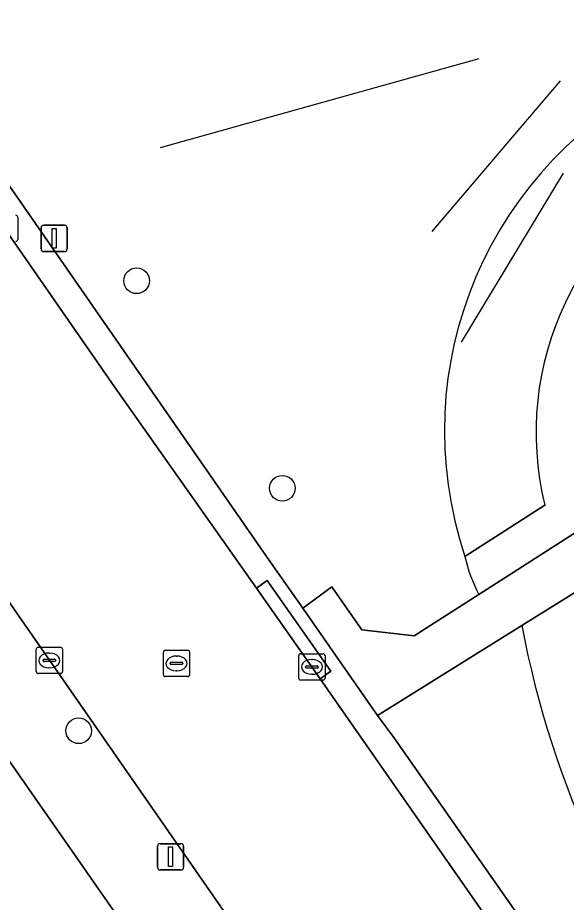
# Model space of a CAD drawing. Extents: x 159352 to 160617, y 385888 to 387323.
# Drawn here: x 159792.27 to 159813.15, y 386359.7 to 386393.37 of the extents above; entities that cross this region are included whole.
import ezdxf

# ---------------------------------------------------------------- set-up
doc = ezdxf.new("R2010")
doc.units = 0
for name, color, linetype in [('IMGEO_Boom', 7, 'Continuous'), ('IMGEO_Erf', 7, 'Continuous'), ('IMGEO_Groenvoorziening', 7, 'Continuous'), ('IMGEO_Hek', 7, 'Continuous'), ('IMGEO_Kolk', 7, 'Continuous'), ('IMGEO_Lichtmast', 7, 'Continuous'), ('IMGEO_Rijbaan_lokaal_gesloten', 7, 'Continuous'), ('IMGEO_Rioolput', 7, 'Continuous'), ('IMGEO_Voetpad_open', 7, 'Continuous')]:
    doc.layers.add(name, color=color, linetype=linetype)

msp = doc.modelspace()

# ---------------------------------------------------------------- linework, layer by layer
at = {"layer": 'IMGEO_Boom'}
for centre in [(159796.793, 386383.358), (159802.34, 386375.456), (159794.587, 386366.224)]:
    msp.add_circle(centre, 0.489, dxfattribs=at)
at = {"layer": 'IMGEO_Erf'}
msp.add_lwpolyline([(159791.347, 386322.201), (159794.738, 386317.142), (159815.949, 386330.644), (159787.666, 386371.193)], dxfattribs=at)
at = {"layer": 'IMGEO_Groenvoorziening'}
for points in [[(159835.092, 386387.037), (159840.229, 386390.213), (159828.863, 386409.276), (159820.002, 386405.246), (159809.416, 386400.989), (159807.237, 386400.04), (159788.067, 386392.544), (159801.827, 386372.739), (159803.124, 386370.891), (159804.23, 386371.71), (159805.367, 386370.068), (159807.356, 386369.838), (159809.821, 386371.418)], [(159812.337, 386374.812), (159809.293, 386372.861)], [(159809.293, 386372.861), (159812.337, 386374.812)], [(159809.821, 386371.418), (159814.1, 386374.16)], [(159816.887, 386365.859), (159814.645, 386372.219), (159811.455, 386370.23)], [(159811.455, 386370.23), (159805.964, 386366.806), (159806.589, 386365.964), (159850.651, 386302.97), (159857.535, 386311.49), (159868.03, 386323.154), (159869.618, 386325.221), (159857.066, 386327.973)]]:
    msp.add_lwpolyline(points, dxfattribs=at)
for centre, radius, start, end in [((159823.492, 386377.634), 14.98, 115.2253, 198.5792), ((159823.492, 386377.634), 14.98, 115.2253, 198.5792), ((159823.545, 386377.585), 11.546, 115.3248, 193.8972), ((159823.545, 386377.585), 11.546, 115.3248, 193.8972), ((159814.824, 386374.067), 5.661, 192.2982, 207.8974), ((159814.824, 386374.067), 5.661, 192.2982, 207.8974), ((159848.496, 386377.296), 37.709, 190.8007, 218.8682), ((159848.496, 386377.296), 37.709, 190.8007, 218.8682)]:
    msp.add_arc(centre, radius, start, end, dxfattribs=at)
at = {"layer": 'IMGEO_Hek'}
for points in [[(159809.818, 386391.813), (159797.688, 386388.424)], [(159812.912, 386390.97), (159808.028, 386385.228)], [(159813.034, 386387.45), (159809.154, 386381.022)]]:
    msp.add_lwpolyline(points, dxfattribs=at)
at = {"layer": 'IMGEO_Kolk'}
for p, q in [((159792.265, 386385.779), (159792.265, 386384.927)), ((159792.97, 386368.478), (159792.97, 386369.33)), ((159793.045, 386369.404), (159793.897, 386369.404)), ((159793.971, 386369.33), (159793.971, 386368.478)), ((159793.458, 386369.184), (159793.483, 386369.184)), ((159802.964, 386368.231), (159802.964, 386369.083)), ((159803.039, 386369.157), (159803.891, 386369.157)), ((159803.965, 386369.083), (159803.965, 386368.231)), ((159793.229, 386368.898), (159793.229, 386368.91)), ((159793.667, 386368.861), (159793.269, 386368.861)), ((159793.272, 386368.947), (159793.67, 386368.947)), ((159793.481, 386368.624), (159793.456, 386368.624)), ((159793.713, 386368.91), (159793.713, 386368.898)), ((159803.223, 386368.651), (159803.223, 386368.663)), ((159803.266, 386368.7), (159803.664, 386368.7)), ((159803.452, 386368.937), (159803.477, 386368.937)), ((159803.707, 386368.663), (159803.707, 386368.651)), ((159793.897, 386368.404), (159793.045, 386368.404)), ((159803.661, 386368.614), (159803.263, 386368.614)), ((159803.475, 386368.377), (159803.45, 386368.377)), ((159803.891, 386368.157), (159803.039, 386368.157))]:
    msp.add_line(p, q, dxfattribs=at)
for points in [[(159792.265, 386385.779), (159792.265, 386384.927)], [(159792.97, 386368.478), (159792.97, 386369.33)], [(159793.045, 386369.404), (159793.897, 386369.404)], [(159793.971, 386369.33), (159793.971, 386368.478)], [(159802.964, 386368.231), (159802.964, 386369.083)], [(159803.039, 386369.157), (159803.891, 386369.157)], [(159803.965, 386369.083), (159803.965, 386368.231)], [(159793.897, 386368.404), (159793.045, 386368.404)], [(159803.891, 386368.157), (159803.039, 386368.157)]]:
    msp.add_lwpolyline(points, dxfattribs=at)
for centre, radius, start, end in [((159792.189, 386385.777), 0.0765, 1.552, 88.448), ((159792.189, 386385.777), 0.0765, 1.552, 88.448), ((159792.189, 386384.929), 0.0765, 271.552, 358.448), ((159792.189, 386384.929), 0.0765, 271.552, 358.448), ((159793.047, 386369.328), 0.0765, 91.552, 178.448), ((159793.047, 386369.328), 0.0765, 91.552, 178.448), ((159793.895, 386369.328), 0.0765, 1.552, 88.448), ((159793.895, 386369.328), 0.0765, 1.552, 88.448), ((159803.041, 386369.081), 0.0765, 91.552, 178.448), ((159803.041, 386369.081), 0.0765, 91.552, 178.448), ((159803.889, 386369.081), 0.0765, 1.552, 88.448), ((159803.889, 386369.081), 0.0765, 1.552, 88.448), ((159793.269, 386368.907), 0.0403, 85.8775, 175.7526), ((159793.266, 386368.897), 0.0366, 178.938, 274.7102), ((159793.67, 386368.904), 0.043, 264.8664, 352.4533), ((159793.674, 386368.909), 0.0386, 1.7309, 96.639), ((159803.263, 386368.66), 0.0403, 85.8775, 175.7526), ((159803.26, 386368.65), 0.0366, 178.938, 274.7102), ((159803.664, 386368.657), 0.043, 264.8664, 352.4533), ((159803.668, 386368.662), 0.0386, 1.7309, 96.639), ((159793.047, 386368.48), 0.0765, 181.552, 268.448), ((159793.047, 386368.48), 0.0765, 181.552, 268.448), ((159793.895, 386368.48), 0.0765, 271.552, 358.448), ((159793.895, 386368.48), 0.0765, 271.552, 358.448), ((159803.041, 386368.233), 0.0765, 181.552, 268.448), ((159803.041, 386368.233), 0.0765, 181.552, 268.448), ((159803.889, 386368.233), 0.0765, 271.552, 358.448), ((159803.889, 386368.233), 0.0765, 271.552, 358.448)]:
    msp.add_arc(centre, radius, start, end, dxfattribs=at)
for centre, major_axis, ratio, start_param, end_param in [((159793.457, 386368.904), (-0.387, 0.002), 0.722429, 4.712389, 7.853982), ((159793.482, 386368.904), (-0.39, 0.002), 0.717154, 1.570796, 4.712389), ((159803.451, 386368.657), (-0.387, 0.002), 0.722429, 4.712389, 7.853982), ((159803.476, 386368.657), (-0.39, 0.002), 0.717154, 1.570796, 4.712389)]:
    msp.add_ellipse(centre, major_axis=major_axis, ratio=ratio, start_param=start_param, end_param=end_param, dxfattribs=at)
at = {"layer": 'IMGEO_Lichtmast'}
for p, q in [((159793.257, 386385.469), (159794.047, 386385.469)), ((159794.047, 386385.469), (159793.257, 386385.469)), ((159793.157, 386384.569), (159793.157, 386385.369)), ((159793.157, 386385.369), (159793.157, 386384.569)), ((159794.147, 386385.369), (159794.147, 386384.569)), ((159794.147, 386384.569), (159794.147, 386385.369)), ((159794.047, 386384.469), (159793.257, 386384.469)), ((159793.257, 386384.469), (159794.047, 386384.469)), ((159797.69, 386361.927), (159798.48, 386361.927)), ((159798.48, 386361.927), (159797.69, 386361.927)), ((159797.59, 386361.027), (159797.59, 386361.827)), ((159797.59, 386361.827), (159797.59, 386361.027)), ((159798.58, 386361.827), (159798.58, 386361.027)), ((159798.58, 386361.027), (159798.58, 386361.827)), ((159798.48, 386360.927), (159797.69, 386360.927)), ((159797.69, 386360.927), (159798.48, 386360.927))]:
    msp.add_line(p, q, dxfattribs=at)
for points in [[(159793.577, 386385.344), (159793.727, 386385.344), (159793.727, 386384.594), (159793.577, 386384.594), (159793.577, 386385.344)], [(159798.01, 386361.802), (159798.16, 386361.802), (159798.16, 386361.052), (159798.01, 386361.052), (159798.01, 386361.802)]]:
    msp.add_lwpolyline(points, dxfattribs=at)
for centre, start, end in [((159793.257, 386385.369), 90, 180), ((159793.257, 386385.369), 90, 180), ((159794.047, 386385.369), 0, 90), ((159794.047, 386385.369), 360, 90), ((159793.257, 386384.569), 180, 270), ((159793.257, 386384.569), 180, 270), ((159794.047, 386384.569), 270, 0), ((159794.047, 386384.569), 270, 0), ((159797.69, 386361.827), 90, 180), ((159797.69, 386361.827), 90, 180), ((159798.48, 386361.827), 0, 90), ((159798.48, 386361.827), 360, 90), ((159797.69, 386361.027), 180, 270), ((159797.69, 386361.027), 180, 270), ((159798.48, 386361.027), 270, 0), ((159798.48, 386361.027), 270, 0)]:
    msp.add_arc(centre, 0.1, start, end, dxfattribs=at)
at = {"layer": 'IMGEO_Rijbaan_lokaal_gesloten'}
for points in [[(159852.375, 386298.512), (159803.779, 386368.209), (159801.352, 386371.652), (159795.946, 386379.321), (159783.708, 386396.969)], [(159790.721, 386372.862), (159806.321, 386350.42), (159816.904, 386335.29), (159819.146, 386332.086), (159845.816, 386294.018)]]:
    msp.add_lwpolyline(points, dxfattribs=at)
at = {"layer": 'IMGEO_Rioolput'}
for p, q in [((159797.811, 386368.364), (159797.811, 386369.216)), ((159797.886, 386369.29), (159798.738, 386369.29)), ((159798.299, 386369.07), (159798.324, 386369.07)), ((159798.812, 386369.216), (159798.812, 386368.364)), ((159798.07, 386368.784), (159798.07, 386368.796)), ((159798.508, 386368.747), (159798.11, 386368.747)), ((159798.113, 386368.833), (159798.511, 386368.833)), ((159798.554, 386368.796), (159798.554, 386368.784)), ((159798.738, 386368.29), (159797.886, 386368.29)), ((159798.322, 386368.51), (159798.297, 386368.51))]:
    msp.add_line(p, q, dxfattribs=at)
for points in [[(159797.811, 386368.364), (159797.811, 386369.216)], [(159797.886, 386369.29), (159798.738, 386369.29)], [(159798.812, 386369.216), (159798.812, 386368.364)], [(159798.738, 386368.29), (159797.886, 386368.29)]]:
    msp.add_lwpolyline(points, dxfattribs=at)
for centre, radius, start, end in [((159797.888, 386369.214), 0.0765, 91.552, 178.448), ((159797.888, 386369.214), 0.0765, 91.552, 178.448), ((159798.736, 386369.214), 0.0765, 1.552, 88.448), ((159798.736, 386369.214), 0.0765, 1.552, 88.448), ((159798.11, 386368.793), 0.0403, 85.8775, 175.7526), ((159798.107, 386368.783), 0.0366, 178.938, 274.7102), ((159798.511, 386368.79), 0.043, 264.8664, 352.4533), ((159798.515, 386368.795), 0.0386, 1.7309, 96.639), ((159797.888, 386368.366), 0.0765, 181.552, 268.448), ((159797.888, 386368.366), 0.0765, 181.552, 268.448), ((159798.736, 386368.366), 0.0765, 271.552, 358.448), ((159798.736, 386368.366), 0.0765, 271.552, 358.448)]:
    msp.add_arc(centre, radius, start, end, dxfattribs=at)
for centre, major_axis, ratio, start_param, end_param in [((159798.298, 386368.79), (-0.387, 0.002), 0.722429, 4.712389, 7.853982), ((159798.323, 386368.79), (-0.39, 0.002), 0.717154, 1.570796, 4.712389)]:
    msp.add_ellipse(centre, major_axis=major_axis, ratio=ratio, start_param=start_param, end_param=end_param, dxfattribs=at)
at = {"layer": 'IMGEO_Voetpad_open'}
for points in [[(159784.828, 386407.391), (159784.632, 386407.419), (159779.642, 386405.036), (159779.633, 386404.931), (159779.627, 386404.418), (159779.667, 386403.908), (159779.753, 386403.402), (159779.883, 386402.907), (159780.057, 386402.424), (159780.274, 386401.96), (159780.531, 386401.517), (159780.827, 386401.098), (159780.858, 386401.058), (159782.816, 386398.255), (159783.708, 386396.969), (159795.946, 386379.321), (159801.352, 386371.652), (159801.759, 386371.941), (159804.186, 386368.498), (159803.779, 386368.209), (159852.375, 386298.512), (159852.641, 386296.765), (159865.171, 386278.695)], [(159918.758, 386203.745), (159921.121, 386205.382), (159918.612, 386205.674), (159905.885, 386223.895), (159904.311, 386226.148), (159884.445, 386254.589), (159883.019, 386256.63), (159852.087, 386300.915), (159850.651, 386302.97), (159806.589, 386365.964), (159805.964, 386366.806), (159803.124, 386370.891), (159801.827, 386372.739), (159788.067, 386392.544), (159786.407, 386394.951), (159784.751, 386397.29), (159782.763, 386400.099)], [(159814.1, 386374.16), (159809.821, 386371.418), (159807.356, 386369.838), (159805.367, 386370.068), (159804.23, 386371.71), (159803.124, 386370.891), (159805.964, 386366.806), (159811.455, 386370.23), (159814.645, 386372.219), (159816.668, 386373.48), (159841.127, 386388.646), (159840.229, 386390.213), (159835.092, 386387.037), (159830.792, 386384.378)], [(159845.816, 386294.018), (159819.146, 386332.086), (159818.294, 386331.49), (159816.052, 386334.694), (159816.904, 386335.29), (159806.321, 386350.42), (159790.721, 386372.862)], [(159787.666, 386371.193), (159815.949, 386330.644), (159816.573, 386329.75), (159844.806, 386289.272), (159847.524, 386285.715)]]:
    msp.add_lwpolyline(points, dxfattribs=at)
msp.add_lwpolyline([(159801.352, 386371.652), (159803.779, 386368.209), (159804.186, 386368.498), (159801.759, 386371.941)], close=True, dxfattribs=at)

doc.saveas('drawing.dxf')
